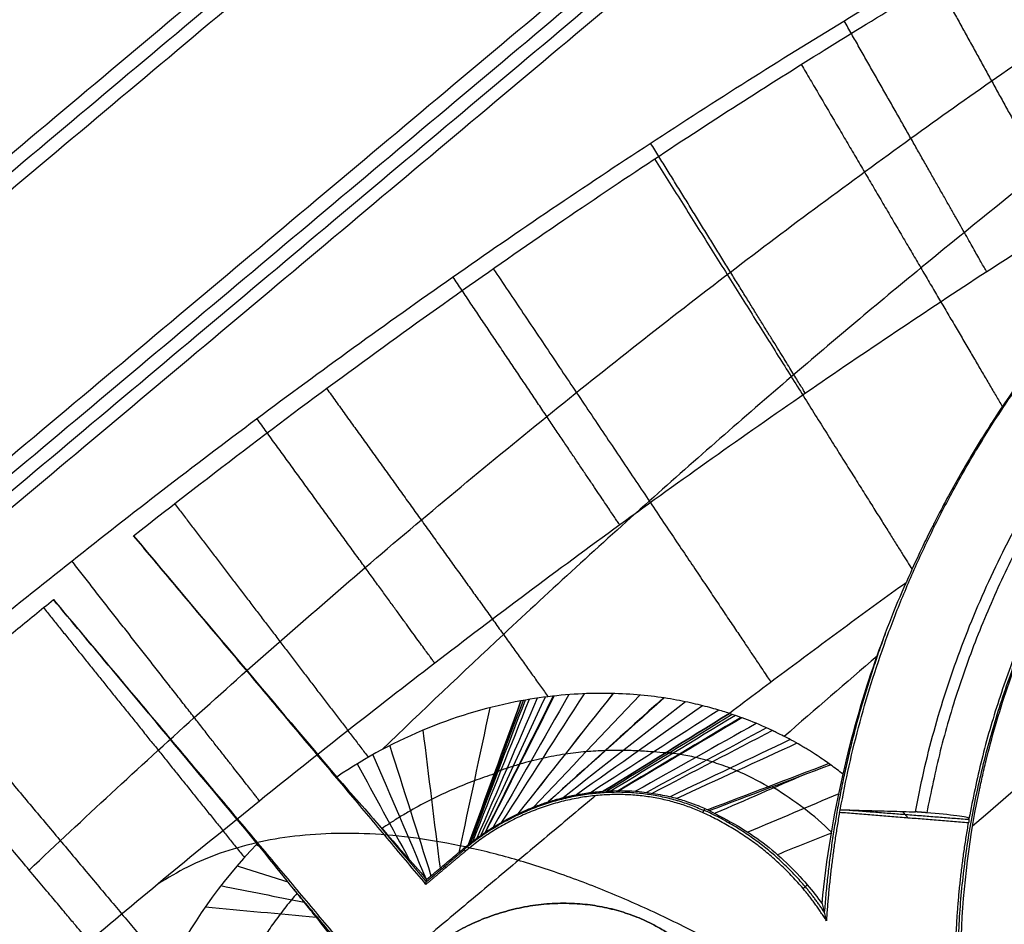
# Model space of a CAD drawing. Header units: millimetres. Extents: x -657 to 864, y -831 to 851.
# Tile 450 of 656: x 726.98 to 730.26, y -466.95 to -463.94. Entities that reach past the tile are written whole.
import ezdxf

# ---------------------------------------------------------------- set-up
doc = ezdxf.new("R2010")
doc.units = ezdxf.units.MM
doc.layers.add('Default', color=7, linetype='Continuous', true_color=0x000000)

msp = doc.modelspace()

# ---------------------------------------------------------------- linework, layer by layer
at = {"layer": 'Default'}
for points in [[(863.462, -524.3574, 60.1215), (781.241, -426.3702, 60.1215), (699.02, -328.383, 60.1215)], [(862.6916, -523.6536, 60.3347), (781.1353, -426.4587, 60.3347), (699.5791, -329.2638, 60.3347)], [(842.781, -633.2885, 16.0739), (715.467, -481.5616, 16.0739), (588.153, -329.8347, 16.0739)], [(842.2602, -632.8103, 16.3106), (715.3969, -481.6205, 16.3106), (588.5336, -330.4307, 16.3106)], [(734.0612, -340.3042, 73.1638), (540.134, -503.0285, 73.1638), (346.2067, -665.7528, 73.1638)], [(733.5114, -340.8567, 72.9219), (540.1791, -503.0817, 72.9219), (346.8468, -665.3068, 72.9219)], [(749.7126, -752.7944, -11.8414), (602.0068, -576.7654, -11.8414), (454.301, -400.7365, -11.8414)], [(749.3201, -752.3266, -11.5875), (602.0068, -576.7654, -11.5875), (454.6934, -401.2042, -11.5875)], [(714.2702, -472.8101, 89.5973), (721.4259, -466.8058, 89.5973), (728.5815, -460.8015, 89.5973)], [(728.5815, -460.8015, 89.3434), (721.4259, -466.8058, 89.3434), (714.2702, -472.8101, 89.3434)], [(714.2702, -472.8101, 89.4703), (721.4259, -466.8058, 89.4703), (728.5815, -460.8015, 89.4703)]]:
    msp.add_open_spline(points, degree=2, dxfattribs=at)
for points, knots in [([(812.669, -399.9988, 89.6975), (802.7277, -408.3406, 79.2965), (772.356, -433.8255, 50.6557), (702.4844, -492.4547, 3.3508), (640.4896, -544.4745, -11.8414), (602.0068, -576.7654, -11.8414)], [2.41548, 2.41548, 2.41548, 2.41548, 70.396144, 198.636056, 404.995527, 404.995527, 404.995527, 404.995527]), ([(812.1148, -400.4639, 89.4437), (802.3062, -408.6943, 79.2125), (772.0838, -434.0539, 50.7577), (702.42, -492.5087, 3.594), (640.4654, -544.4948, -11.5875), (602.0068, -576.7654, -11.5875)], [2.408267, 2.408267, 2.408267, 2.408267, 69.367076, 197.537893, 403.786179, 403.786179, 403.786179, 403.786179])]:
    msp.add_open_spline(points, degree=3, knots=knots, dxfattribs=at)
msp.add_rational_spline([(738.1885, -472.2506, 89.5204), (744.4855, -466.9668, 89.5204), (739.682, -461.2422, 89.5204), (734.8785, -455.5177, 89.5204), (728.5815, -460.8015, 89.5204)], [1, 0.707106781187, 1, 0.707106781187, 1], degree=2, knots=[1.570796, 1.570796, 1.570796, 3.141593, 3.141593, 4.712389, 4.712389, 4.712389], dxfattribs=at)
at = {"layer": 'Default', "color": 18, "true_color": 0x000000}
for points, degree in [([(726.5607, -466.2231, 94.1516), (726.7564, -466.0589, 94.1516), (727.1556, -465.7335, 94.1516), (727.7639, -465.2651, 94.1516), (728.4258, -464.7862, 94.1516), (729.085, -464.3405, 94.1516), (729.7329, -463.9318, 94.1516), (730.3479, -463.5707, 94.1516), (730.9205, -463.2584, 94.1516), (731.4463, -462.9921, 94.1516), (731.9263, -462.7668, 94.1516), (732.3631, -462.5771, 94.1516), (732.7625, -462.4169, 94.1516), (733.1339, -462.2799, 94.1516), (733.4891, -462.1601, 94.1516), (733.8401, -462.0534, 94.1516), (734.1932, -461.9585, 94.1516), (734.5482, -461.8767, 94.1516), (734.788, -461.8316, 94.1516), (734.9085, -461.8118, 94.1516)], 3), ([(727.3631, -465.6527, 93.3296), (727.6287, -465.4436, 93.3296), (728.1379, -465.0591, 93.3296), (728.829, -464.5738, 93.3296), (729.4402, -464.1723, 93.3296), (729.9934, -463.8311, 93.3296), (730.5339, -463.5178, 93.3296), (731.0872, -463.2186, 93.3296), (731.6499, -462.9371, 93.3296), (732.2208, -462.6758, 93.3296), (732.8018, -462.4362, 93.3296), (733.3919, -462.2222, 93.3296), (733.9957, -462.0366, 93.3296), (734.4222, -461.933, 93.3296), (734.6405, -461.8888, 93.3296)], 3), ([(729.3011, -462.4147, 91.5361), (722.4317, -468.1789, 91.5361), (715.5622, -473.943, 91.5361)], 2), ([(715.5914, -473.9778, 92.4897), (722.4609, -468.2137, 92.4897), (729.3303, -462.4495, 92.4897)], 2), ([(729.3595, -462.4843, 93.4434), (722.4901, -468.2485, 93.4434), (715.6206, -474.0127, 93.4434)], 2), ([(716.0567, -474.5324, 94.1516), (722.9262, -468.7682, 94.1516), (729.7956, -463.004, 94.1516)], 2), ([(729.8259, -463.0401, 91.5361), (722.9564, -468.8042, 91.5361), (716.087, -474.5684, 91.5361)], 2), ([(716.1144, -474.6011, 92.4328), (722.9839, -468.837, 92.4328), (729.8533, -463.0728, 92.4328)], 2), ([(716.1419, -474.6338, 93.3296), (723.0113, -468.8697, 93.3296), (729.8808, -463.1055, 93.3296)], 2), ([(737.2777, -463.2597, 94.5707), (733.6667, -466.2897, 96.8698), (730.0556, -469.3197, 99.1689), (726.4446, -472.3497, 101.468)], 3), ([(731.518, -465.4506, 95.4917), (731.0642, -465.8401, 95.7866), (730.6104, -466.2295, 96.0815), (730.1567, -466.6189, 96.3764)], 3), ([(728.3366, -466.8129, 93.3296), (727.8499, -466.2328, 93.3296), (727.3631, -465.6527, 93.3296)], 2), ([(729.935, -465.8089, 94.6962), (729.8703, -465.8557, 94.7089), (729.7405, -465.9503, 94.7344), (729.5445, -466.0954, 94.7733), (729.4129, -466.1942, 94.7995), (729.347, -466.2441, 94.8128)], 3), ([(726.7119, -466.1819, 93.3296), (726.7554, -466.1454, 93.3296), (726.8418, -466.0734, 93.3296), (726.97, -465.9679, 93.3296), (727.0544, -465.8992, 93.3296), (727.0964, -465.8653, 93.3296)], 3), ([(727.0964, -465.8653, 93.3296), (727.5859, -466.4487, 93.3296), (728.0754, -467.0321, 93.3296)], 2), ([(729.8384, -466.0533, 95.2055), (729.7354, -466.1423, 95.2735), (729.6324, -466.2313, 95.3415), (729.5294, -466.3203, 95.4094)], 3), ([(728.4785, -466.6801, 95.609), (728.5366, -466.5208, 95.0387), (728.5948, -466.3615, 94.4685), (728.6529, -466.2021, 93.8982)], 3), ([(728.6529, -466.2021, 93.8982), (728.5948, -466.3613, 94.4679), (728.5367, -466.5205, 95.0377), (728.4786, -466.6797, 95.6075)], 3), ([(728.6597, -466.2009, 93.9017), (728.6005, -466.3597, 94.4701), (728.5412, -466.5186, 95.0386), (728.4819, -466.6774, 95.6071)], 3), ([(728.6666, -466.1997, 93.9052), (728.6061, -466.358, 94.472), (728.5457, -466.5164, 95.0387), (728.4853, -466.6748, 95.6054)], 3), ([(728.6802, -466.1973, 93.9124), (728.6175, -466.3547, 94.4757), (728.5548, -466.5121, 95.0389), (728.4922, -466.6695, 95.6022)], 3), ([(728.7071, -466.1931, 93.9273), (728.64, -466.3485, 94.4837), (728.573, -466.5039, 95.0402), (728.5059, -466.6593, 95.5966)], 3), ([(728.7339, -466.1894, 93.9428), (728.6624, -466.3428, 94.4927), (728.591, -466.4962, 95.0425), (728.5195, -466.6496, 95.5924)], 3), ([(728.7603, -466.1862, 93.959), (728.6846, -466.3376, 94.5024), (728.6089, -466.4889, 95.0458), (728.5332, -466.6402, 95.5893)], 3), ([(728.7637, -466.1859, 93.9611), (728.6875, -466.3369, 94.5037), (728.6112, -466.488, 95.0464), (728.535, -466.639, 95.589)], 3), ([(728.8122, -466.1814, 93.9932), (728.7284, -466.3285, 94.5243), (728.6445, -466.4755, 95.0553), (728.5607, -466.6226, 95.5864)], 3), ([(728.8628, -466.1785, 94.0301), (728.7713, -466.3211, 94.5493), (728.6798, -466.4637, 95.0684), (728.5883, -466.6063, 95.5876)], 3), ([(728.9592, -466.1778, 94.1119), (728.8537, -466.3112, 94.6082), (728.7482, -466.4447, 95.1044), (728.6427, -466.5782, 95.6007)], 3), ([(728.9594, -466.1778, 94.112), (728.8539, -466.3112, 94.6083), (728.7484, -466.4447, 95.1045), (728.6428, -466.5781, 95.6008)], 3), ([(729.0485, -466.1829, 94.2046), (728.9305, -466.3072, 94.6779), (728.8126, -466.4316, 95.1512), (728.6946, -466.5559, 95.6245)], 3), ([(729.127, -466.1922, 94.305), (728.9991, -466.3077, 94.7552), (728.8712, -466.4231, 95.2054), (728.7434, -466.5386, 95.6556)], 3), ([(729.1292, -466.1925, 94.3081), (729.0011, -466.3077, 94.7576), (728.8729, -466.4229, 95.2071), (728.7448, -466.5381, 95.6567)], 3), ([(729.2002, -466.2051, 94.4221), (729.0645, -466.3116, 94.8468), (728.9288, -466.418, 95.2716), (728.7931, -466.5245, 95.6963)], 3), ([(727.8499, -466.2328, 93.3296), (727.8503, -466.2325, 93.4274), (727.8506, -466.2321, 93.5252)], 2), ([(728.5491, -466.225, 93.8502), (728.5149, -466.3855, 94.4446), (728.4806, -466.546, 95.039), (728.4464, -466.7065, 95.6334)], 3), ([(729.2577, -466.2183, 94.5387), (729.1176, -466.3171, 94.939), (728.9775, -466.4159, 95.3394), (728.8374, -466.5148, 95.7397)], 3), ([(729.3113, -466.2329, 94.6813), (729.1695, -466.3243, 95.0525), (729.0278, -466.4157, 95.4236), (728.8861, -466.5071, 95.7948)], 3), ([(728.927, -466.5031, 95.8469), (729.067, -466.4167, 95.5022), (729.207, -466.3304, 95.1575), (729.347, -466.2441, 94.8128)], 3), ([(729.347, -466.2441, 94.8128), (729.207, -466.3304, 95.1575), (729.067, -466.4167, 95.5022), (728.927, -466.5031, 95.8469)], 3), ([(729.3566, -466.2473, 94.8544), (729.2178, -466.3323, 95.191), (729.0789, -466.4173, 95.5276), (728.94, -466.5022, 95.8642)], 3), ([(729.3668, -466.2508, 94.8959), (729.2289, -466.3344, 95.2245), (729.091, -466.418, 95.5531), (728.9532, -466.5016, 95.8817)], 3), ([(729.3855, -466.2574, 94.968), (729.2491, -466.3387, 95.2829), (729.1127, -466.4199, 95.5978), (728.9763, -466.5011, 95.9127)], 3), ([(729.3884, -466.2585, 94.9787), (729.2522, -466.3394, 95.2916), (729.116, -466.4203, 95.6045), (728.9798, -466.5011, 95.9174)], 3), ([(728.3263, -466.3001, 93.7759), (728.3453, -466.4531, 94.41), (728.3644, -466.6061, 95.044), (728.3834, -466.7591, 95.6781)], 3), ([(729.4365, -466.2773, 95.1423), (729.3024, -466.3526, 95.4255), (729.1684, -466.4278, 95.7086), (729.0344, -466.5031, 95.9917)], 3), ([(729.4707, -466.2921, 95.2468), (729.3374, -466.3637, 95.512), (729.2041, -466.4352, 95.7772), (729.0708, -466.5068, 96.0424)], 3), ([(729.4902, -466.3011, 95.3028), (729.3571, -466.3706, 95.5587), (729.224, -466.4401, 95.8147), (729.0909, -466.5096, 96.0706)], 3), ([(729.5493, -466.3309, 95.4612), (729.4161, -466.3943, 95.6924), (729.2829, -466.4578, 95.9237), (729.1496, -466.5212, 96.1549)], 3), ([(728.216, -466.3514, 93.7516), (728.2618, -466.4956, 94.4001), (728.3076, -466.6399, 95.0487), (728.3533, -466.7842, 95.6972)], 3), ([(729.5719, -466.3434, 95.5185), (729.4385, -466.4046, 95.7413), (729.3051, -466.4658, 95.9642), (729.1716, -466.527, 96.1871)], 3), ([(728.1601, -466.3813, 93.7422), (728.2189, -466.5188, 94.3917), (728.2778, -466.6562, 95.0413), (728.3366, -466.7937, 95.6908)], 3), ([(728.1081, -466.4117, 93.7353), (728.1658, -466.518, 94.2651), (728.2235, -466.6243, 94.795), (728.2812, -466.7307, 95.3249)], 3), ([(729.6784, -466.4111, 95.7701), (729.5438, -466.4623, 95.9614), (729.4093, -466.5136, 96.1527), (729.2748, -466.5648, 96.344)], 3), ([(729.2799, -466.5672, 96.3519), (729.4144, -466.5164, 96.1618), (729.549, -466.4656, 95.9718), (729.6835, -466.4148, 95.7817)], 3), ([(729.7254, -466.4464, 95.8751), (729.7113, -466.4354, 95.8443), (729.6973, -466.4249, 95.8131), (729.6835, -466.4148, 95.7817)], 3), ([(727.5851, -466.4494, 93.5278), (727.5855, -466.449, 93.4287), (727.5859, -466.4487, 93.3296)], 2), ([(728.0396, -466.4557, 93.7288), (728.1394, -466.5692, 94.3878), (728.2391, -466.6827, 95.0469), (728.3389, -466.7963, 95.706)], 3), ([(729.6005, -466.446, 95.8991), (729.5, -466.4894, 96.0601), (729.3996, -466.5328, 96.2212), (729.2992, -466.5762, 96.3822)], 3), ([(729.6555, -466.8779, 96.9812), (729.6697, -466.7255, 96.6729), (729.6942, -466.5812, 96.3042), (729.7254, -466.4464, 95.8751)], 3), ([(728.9014, -466.5176, 93.3296), (728.294, -467.0273, 93.3296), (727.6865, -467.5369, 93.3296)], 2), ([(729.711, -466.5115, 96.0753), (729.6103, -466.5541, 96.235), (729.5095, -466.5967, 96.3946), (729.4087, -466.6393, 96.5542)], 3), ([(729.2649, -466.5604, 96.3285), (729.2612, -466.5672, 94.8291), (729.2575, -466.574, 93.3296)], 2), ([(729.2649, -466.5604, 96.3285), (729.2665, -466.5611, 96.3312), (729.2699, -466.5626, 96.3364), (729.2749, -466.5649, 96.3442), (729.2782, -466.5664, 96.3493), (729.2799, -466.5672, 96.3519)], 3), ([(729.7133, -466.5738, 93.3296), (729.7142, -466.5707, 93.2668), (729.715, -466.5676, 93.2041), (729.7159, -466.5646, 93.1414)], 3), ([(729.7159, -466.5646, 93.1414), (729.7439, -466.5653, 93.1123), (729.7998, -466.5669, 93.0542), (729.8833, -466.5692, 92.9675), (729.9388, -466.5708, 92.9099), (729.9664, -466.5716, 92.8812)], 3), ([(729.7392, -466.5652, 93.1172), (729.9417, -466.5808, 93.1051), (730.1441, -466.5965, 93.093)], 2), ([(728.1591, -466.5916, 94.5178), (728.2484, -466.6981, 94.5178), (728.3378, -466.8046, 94.5178)], 2), ([(730.1432, -466.6083, 93.3296), (729.9283, -466.591, 93.3296), (729.7133, -466.5738, 93.3296)], 2), ([(729.9419, -466.5921, 93.3296), (729.9327, -466.5812, 93.1276), (729.9236, -466.5704, 92.9256)], 2), ([(730.0039, -466.5746, 92.8812), (729.9852, -466.5731, 92.8812), (729.9664, -466.5716, 92.8812)], 2), ([(730.1444, -466.5933, 93.0299), (730.144, -466.5983, 93.1298), (730.1436, -466.6033, 93.2297), (730.1432, -466.6083, 93.3296)], 3), ([(729.6863, -466.6421, 96.4388), (729.6265, -466.6661, 96.5307), (729.5668, -466.6901, 96.6226), (729.507, -466.7142, 96.7145)], 3), ([(727.7752, -466.6776, 93.7367), (727.6483, -466.8086, 93.7562), (727.5511, -466.9506, 93.7977), (727.4796, -467.0967, 93.8694)], 3), ([(727.7716, -466.6814, 93.7372), (727.7751, -466.683, 93.7529), (727.7786, -466.6846, 93.7686), (727.7821, -466.6862, 93.7843)], 3), ([(728.4647, -466.698, 94.5178), (728.4013, -466.7513, 94.5178), (728.3378, -466.8046, 94.5178)], 2), ([(728.3389, -466.7963, 95.706), (728.354, -466.7837, 95.6969), (728.3832, -466.7593, 95.6787), (728.4241, -466.7251, 95.6506), (728.4493, -466.7041, 95.6314), (728.4614, -466.694, 95.6216)], 3), ([(728.4614, -466.694, 95.6216), (728.4632, -466.6925, 95.6201), (728.467, -466.6893, 95.6171), (728.4727, -466.6847, 95.6129), (728.4765, -466.6817, 95.6103), (728.4785, -466.6801, 95.609)], 3), ([(728.4684, -466.7024, 93.3296), (728.4649, -466.6982, 94.4756), (728.4614, -466.694, 95.6216)], 2), ([(728.4684, -466.7024, 93.3296), (728.4025, -466.7576, 93.3296), (728.3366, -466.8129, 93.3296)], 2), ([(727.708, -466.7512, 93.7498), (727.7642, -466.7688, 93.9783), (727.8204, -466.7865, 94.2068), (727.8766, -466.8041, 94.4354)], 3), ([(728.3953, -466.7491, 95.6702), (728.3989, -466.7534, 94.4999), (728.4025, -466.7576, 93.3296)], 2), ([(728.3366, -466.8129, 93.3296), (728.3378, -466.8046, 94.5178), (728.3389, -466.7963, 95.706)], 2), ([(727.654, -466.8172, 93.7652), (727.7464, -466.8356, 94.115), (727.8388, -466.854, 94.4648), (727.9313, -466.8724, 94.8146)], 3), ([(728.0667, -467.0317, 94.5701), (727.9814, -466.9301, 94.5701), (727.896, -466.8284, 94.5701)], 2), ([(729.5919, -466.8266, 93.3296), (729.599, -466.8206, 95.1086), (729.6062, -466.8146, 96.8877)], 2), ([(729.5919, -466.8266, 93.3296), (729.599, -466.8206, 95.1086), (729.6062, -466.8146, 96.8877)], 2), ([(729.6062, -466.8146, 96.8877), (729.6235, -466.835, 96.9195), (729.64, -466.8561, 96.9507), (729.6555, -466.8779, 96.9812)], 3), ([(727.6021, -466.888, 93.7855), (727.7251, -466.8993, 94.2219), (727.848, -466.9107, 94.6583), (727.971, -466.922, 95.0946)], 3), ([(729.6555, -466.8779, 96.9812), (729.6571, -466.8839, 96.5704), (729.6602, -466.896, 95.752), (729.6649, -466.9146, 94.5347), (729.6681, -466.9275, 93.7301), (729.6697, -466.934, 93.3296)], 3)]:
    msp.add_open_spline(points, degree=degree, dxfattribs=at)
for points, knots in [([(727.0158, -466.7654, 94.4662), (727.1966, -466.5941, 94.4503), (727.5648, -466.2541, 94.4195), (728.1389, -465.7501, 94.3758), (728.7337, -465.2551, 94.3351), (729.3396, -464.7786, 94.2981), (729.9355, -464.3365, 94.2659), (730.5068, -463.9373, 94.2389), (731.0432, -463.5847, 94.2169), (731.5398, -463.2776, 94.1994), (731.996, -463.0125, 94.1856), (732.4144, -462.7841, 94.1751), (732.8006, -462.5864, 94.167), (733.1627, -462.413, 94.161), (733.511, -462.2576, 94.1566), (733.8547, -462.1159, 94.1535), (734.1743, -461.9957, 94.1519), (734.3812, -461.925, 94.1516), (734.4721, -461.8955, 94.1516)], [0.130697, 0.130697, 0.130697, 0.130697, 1.20398, 2.287327, 3.410457, 4.518642, 5.582165, 6.5758, 7.486095, 8.310358, 9.052769, 9.720728, 10.325718, 10.883385, 11.411998, 11.928452, 12.442144, 12.840232, 12.840232, 12.840232, 12.840232]), ([(734.5089, -461.9164, 93.3296), (734.3745, -461.9701, 93.3296), (734.0857, -462.0932, 93.3307), (733.6542, -462.2991, 93.3362), (733.2133, -462.5312, 93.3459), (732.7845, -462.7749, 93.3591), (732.3654, -463.0295, 93.3756), (731.9549, -463.2939, 93.3953), (731.5524, -463.5671, 93.418), (731.1575, -463.8484, 93.4436), (730.7679, -464.1385, 93.4722), (730.3765, -464.4427, 93.5044), (729.9701, -464.771, 93.5413), (729.5345, -465.1368, 93.5846), (729.0704, -465.5429, 93.6355), (728.617, -465.9571, 93.6902), (728.3242, -466.2355, 93.7289), (728.1912, -466.3643, 93.7472)], [3.329329, 3.329329, 3.329329, 3.329329, 3.960576, 4.704382, 5.441563, 6.177771, 6.913975, 7.65011, 8.386977, 9.123641, 9.860148, 10.60827, 11.397457, 12.264098, 13.23376, 14.253221, 15.118064, 15.118064, 15.118064, 15.118064]), ([(734.7148, -462.5724, 94.4538), (734.6899, -462.5794, 94.4559), (734.5576, -462.6176, 94.467), (734.3182, -462.6925, 94.4875), (733.9972, -462.8043, 94.5157), (733.6746, -462.927, 94.5447), (733.3449, -463.0625, 94.5749), (732.9993, -463.2146, 94.6072), (732.628, -463.3889, 94.6427), (732.2227, -463.5913, 94.6822), (731.7775, -463.8275, 94.7265), (731.2894, -464.1024, 94.7762), (730.7583, -464.4196, 94.8314), (730.1886, -464.7803, 94.8921), (729.59, -465.1816, 94.9575), (728.9772, -465.616, 95.0261), (728.3714, -466.0689, 95.0956), (727.7827, -466.5318, 95.1648), (727.4026, -466.8452, 95.2106), (727.2154, -467.0033, 95.2334)], [0, 0, 0, 0, 0.108432, 0.577428, 1.046855, 1.518807, 2.001869, 2.511483, 3.064341, 3.674743, 4.35318, 5.106417, 5.938272, 6.846286, 7.818166, 8.83086, 9.85721, 10.847205, 11.828004, 11.828004, 11.828004, 11.828004]), ([(733.6415, -463.5542, 94.02), (733.477, -463.5391, 93.9293), (733.2878, -463.5339, 93.8539), (732.8633, -463.5658, 93.7338), (732.6305, -463.6029, 93.6893), (732.3529, -463.6806, 93.6569), (732.3241, -463.689, 93.6538), (732.2645, -463.7074, 93.6478), (732.2346, -463.717, 93.645), (732.1449, -463.7471, 93.6374), (732.085, -463.7689, 93.6333), (731.9056, -463.8397, 93.6237), (731.7861, -463.894, 93.6211), (731.4311, -464.079, 93.6245), (731.2194, -464.221, 93.6417), (730.9844, -464.411, 93.682), (730.9381, -464.4504, 93.6912), (730.8506, -464.5282, 93.7112), (730.8088, -464.5672, 93.7221), (730.6888, -464.6838, 93.7576), (730.6163, -464.7611, 93.785), (730.4188, -464.988, 93.8781), (730.3138, -465.1323, 93.9549), (730.2185, -465.279, 94.0578), (730.2092, -465.2936, 94.0685), (730.1901, -465.324, 94.0911), (730.1808, -465.3389, 94.1027), (730.1539, -465.3831, 94.1379), (730.137, -465.4117, 94.1623), (730.0894, -465.4947, 94.2377), (730.0617, -465.5462, 94.2912), (730.0313, -465.6054, 94.3622), (730.0261, -465.6156, 94.3749), (730.0154, -465.6369, 94.4022), (730, -465.6679, 94.4436), (729.9863, -465.6966, 94.4863), (729.961, -465.7505, 94.5733), (729.9468, -465.782, 94.6336), (729.935, -465.8089, 94.6962)], [-6.843962, -6.843962, -6.843962, -6.843962, -5.988467, -5.988467, -5.132971, -5.132971, -5.026034, -5.026034, -4.919098, -4.919098, -4.705224, -4.705224, -4.277476, -4.277476, -3.421981, -3.421981, -3.208107, -3.208107, -2.994233, -2.994233, -2.566486, -2.566486, -1.71099, -1.71099, -1.604054, -1.604054, -1.497117, -1.497117, -1.283243, -1.283243, -0.855495, -0.855495, -0.748558, -0.748558, -0.641621, -0.427748, -0.427748, 0, 0, 0, 0]), ([(730.1182, -467.012, 96.8007), (730.1227, -466.8527, 96.6401), (730.1411, -466.6841, 96.4558), (730.1778, -466.5062, 96.2447), (730.1782, -466.5046, 96.2429), (730.1791, -466.5003, 96.2377), (730.1804, -466.4938, 96.23), (730.1837, -466.4785, 96.2117), (730.1906, -466.4473, 96.1743), (730.1971, -466.4198, 96.1409), (730.2109, -466.3635, 96.0721), (730.2213, -466.3245, 96.0237), (730.2564, -466.2029, 95.871), (730.2852, -466.116, 95.7591), (730.3213, -466.0234, 95.6362), (730.3212, -466.0237, 95.6366), (730.3214, -466.0232, 95.636), (730.3216, -466.0226, 95.6352), (730.3222, -466.021, 95.6331), (730.3236, -466.0176, 95.6285), (730.3267, -466.0098, 95.6181), (730.33, -466.0013, 95.6068), (730.3377, -465.982, 95.5811), (730.3442, -465.9661, 95.5598), (730.3681, -465.9092, 95.4833), (730.39, -465.8592, 95.4157), (730.4207, -465.7958, 95.3287), (730.4211, -465.7949, 95.3276), (730.4224, -465.7922, 95.3238), (730.4244, -465.7881, 95.3182), (730.429, -465.7786, 95.3052), (730.4382, -465.7601, 95.2797), (730.4562, -465.7245, 95.2306), (730.4708, -465.6966, 95.1919), (730.499, -465.644, 95.1191), (730.5163, -465.6135, 95.0765), (730.5325, -465.5856, 95.0377), (730.5343, -465.5825, 95.0334), (730.537, -465.5778, 95.0268), (730.5411, -465.5708, 95.017), (730.5507, -465.5545, 94.9944), (730.5699, -465.5225, 94.9499), (730.5863, -465.4961, 94.9133), (730.619, -465.4447, 94.842), (730.6405, -465.4121, 94.797), (730.7041, -465.3196, 94.67), (730.745, -465.2646, 94.5956), (730.7832, -465.2159, 94.5317)], [-4.052523, -4.052523, -4.052523, -4.052523, -3.039392, -3.039392, -3.023562, -3.023562, -3.007732, -2.976072, -2.912751, -2.78611, -2.78611, -2.532827, -2.532827, -2.026261, -2.026261, -2.022304, -2.022304, -2.018346, -2.010431, -1.994601, -1.962941, -1.89962, -1.89962, -1.772979, -1.772979, -1.519696, -1.519696, -1.511781, -1.511781, -1.503866, -1.488036, -1.456375, -1.393055, -1.266413, -1.266413, -1.013131, -1.013131, -0.997301, -0.997301, -0.98147, -0.94981, -0.886489, -0.759848, -0.759848, -0.506565, -0.506565, 0, 0, 0, 0]), ([(727.3631, -465.6527, 93.3296), (727.4852, -465.7982, 93.3296), (727.6045, -465.94, 93.3639), (727.8366, -466.2156, 93.5008), (727.943, -466.3416, 93.5996), (728.0396, -466.4557, 93.7288)], [0, 0, 0, 0, 0.836814, 0.836814, 1.673628, 1.673628, 1.673628, 1.673628]), ([(729.7254, -466.4464, 95.8751), (729.754, -466.3186, 95.6777), (729.7883, -466.2002, 95.4781), (729.8618, -465.9834, 95.0772), (729.8996, -465.8894, 94.8833), (729.935, -465.8089, 94.6962)], [0, 0, 0, 0, 0.91573, 0.91573, 1.831459, 1.831459, 1.831459, 1.831459]), ([(727.7752, -466.6776, 93.7367), (727.6793, -466.5623, 93.6052), (727.5729, -466.4346, 93.5044), (727.3399, -466.1557, 93.3645), (727.2199, -466.0124, 93.3296), (727.0964, -465.8653, 93.3296)], [0, 0, 0, 0, 0.8451, 0.8451, 1.690199, 1.690199, 1.690199, 1.690199]), ([(728.6529, -466.2021, 93.8982), (728.5523, -466.2207, 93.8469), (728.447, -466.2508, 93.8081), (728.2391, -466.3354, 93.7526), (728.1376, -466.3893, 93.7359), (728.0396, -466.4557, 93.7288)], [0, 0, 0, 0, 0.4706451, 0.4706451, 0.9412902, 0.9412902, 0.9412902, 0.9412902]), ([(729.347, -466.2441, 94.8128), (729.3345, -466.24, 94.7574), (729.3193, -466.2352, 94.7041), (729.2845, -466.2252, 94.6017), (729.2647, -466.2199, 94.5526), (729.2209, -466.2094, 94.4589), (729.1969, -466.2042, 94.4142), (729.1447, -466.1947, 94.3291), (729.1165, -466.1903, 94.2886), (729.0562, -466.1833, 94.2121), (729.0242, -466.1806, 94.1761), (728.9569, -466.1773, 94.1085), (728.9218, -466.1768, 94.077), (728.8488, -466.1787, 94.0185), (728.811, -466.181, 93.9914), (728.7334, -466.189, 93.9416), (728.6935, -466.1946, 93.9189), (728.6529, -466.2021, 93.8982)], [-1.632822, -1.632822, -1.632822, -1.632822, -1.428719, -1.428719, -1.224616, -1.224616, -1.020514, -1.020514, -0.816417, -0.816417, -0.612308, -0.612308, -0.408205, -0.408205, -0.204103, -0.204103, 0, 0, 0, 0]), ([(729.6835, -466.4148, 95.7817), (729.6708, -466.4056, 95.7531), (729.6561, -466.3954, 95.7195), (729.6311, -466.3791, 95.6615), (729.6224, -466.3735, 95.6408), (729.6085, -466.3649, 95.6079), (729.6015, -466.3606, 95.5909), (729.5942, -466.3562, 95.5732), (729.5893, -466.3533, 95.5612), (729.5872, -466.3521, 95.5561), (729.5611, -466.337, 95.4921), (729.5422, -466.3269, 95.4433), (729.5194, -466.3153, 95.3831), (729.5128, -466.312, 95.3652), (729.5042, -466.3078, 95.3416), (729.5002, -466.3058, 95.3307), (729.4961, -466.3039, 95.3194), (729.4945, -466.3031, 95.3148), (729.4934, -466.3026, 95.3119), (729.4934, -466.3026, 95.3119), (729.4264, -466.2709, 95.1238), (729.3795, -466.2548, 94.9567), (729.347, -466.2441, 94.8128)], [0, 0, 0, 0, 0.176786, 0.176786, 0.265179, 0.265179, 0.309375, 0.331474, 0.331474, 0.353572, 0.353572, 0.530358, 0.530358, 0.618751, 0.618751, 0.662947, 0.685046, 0.696095, 0.696095, 0.707144, 0.707144, 1.414288, 1.414288, 1.414288, 1.414288]), ([(729.1339, -466.3755, 95.3374), (729.1339, -466.3755, 95.3374), (729.1219, -466.3744, 95.3063), (729.0939, -466.372, 95.2411), (729.047, -466.3688, 95.1513), (728.9932, -466.367, 95.0665), (728.9543, -466.3671, 95.0157), (728.913, -466.3685, 94.9669), (728.8697, -466.3709, 94.9207), (728.8238, -466.3761, 94.8811), (728.7755, -466.3833, 94.8444), (728.7379, -466.3902, 94.8194), (728.6869, -466.4024, 94.7929), (728.6606, -466.4097, 94.7816), (728.6407, -466.4155, 94.774), (728.6265, -466.4199, 94.769), (728.6064, -466.4264, 94.7629), (728.5896, -466.4323, 94.7585), (728.5776, -466.4367, 94.7559), (728.5709, -466.4391, 94.7545), (728.5672, -466.4406, 94.754), (728.5657, -466.4411, 94.7536)], [0, 0, 0, 0, 0, 0.102088, 0.221021, 0.326566, 0.438805, 0.442043, 0.551044, 0.663064, 0.663283, 0.775522, 0.831642, 0.884086, 0.887761, 0.915821, 0.943881, 0.97194, 0.98597, 0.992985, 1, 1, 1, 1]), ([(729.4817, -466.491, 96.0668), (729.48, -466.4899, 96.0635), (729.4424, -466.4678, 95.9917), (729.3976, -466.4458, 95.9052), (729.336, -466.4208, 95.7825), (729.3022, -466.4091, 95.7135), (729.2645, -466.398, 95.6338), (729.2281, -466.3886, 95.5546), (729.1985, -466.3829, 95.487), (729.1738, -466.3789, 95.4282), (729.1617, -466.3772, 95.3989), (729.147, -466.3755, 95.3623), (729.1394, -466.3748, 95.3433), (729.1355, -466.3745, 95.3333)], [0.0000003, 0.0000003, 0.0000003, 0.0000003, 0.0128421, 0.28207, 0.3418948, 0.5064211, 0.5641399, 0.6709474, 0.8354737, 0.8462099, 0.9177368, 0.9588684, 1, 1, 1, 1]), ([(728.5641, -466.4455, 94.7692), (728.542, -466.4526, 94.7629), (728.4726, -466.4764, 94.7455), (728.3782, -466.5169, 94.7308), (728.2959, -466.5611, 94.7253), (728.2497, -466.5885, 94.7242), (728.2183, -466.6084, 94.7243), (728.1988, -466.6214, 94.7248), (728.1904, -466.6272, 94.7252)], [0, 0, 0, 0, 0.1368281, 0.424552, 0.568414, 0.642554, 0.712276, 0.7662834, 0.7662834, 0.7662834, 0.7662834]), ([(728.4785, -466.6801, 95.609), (728.4786, -466.68, 95.6089), (728.4788, -466.6799, 95.6088), (728.479, -466.6797, 95.6086), (728.4791, -466.6797, 95.6086), (728.4791, -466.6796, 95.6086), (728.4791, -466.6796, 95.6086), (728.4792, -466.6795, 95.6085), (728.4792, -466.6796, 95.6085), (728.4791, -466.6796, 95.6086), (728.4791, -466.6796, 95.6086), (728.4789, -466.6797, 95.6087), (728.4788, -466.6798, 95.6087), (728.4786, -466.68, 95.6089), (728.4784, -466.6801, 95.609), (728.4782, -466.6803, 95.6091), (728.4781, -466.6804, 95.6091), (728.478, -466.6804, 95.6092), (728.478, -466.6804, 95.6092), (728.478, -466.6804, 95.6092), (728.478, -466.6804, 95.6092), (728.478, -466.6804, 95.6092), (728.4781, -466.6804, 95.6092), (728.4782, -466.6803, 95.6092), (728.4783, -466.6802, 95.6091), (728.4786, -466.6799, 95.6089), (728.4788, -466.6797, 95.6087), (728.4791, -466.6794, 95.6085), (728.4792, -466.6794, 95.6085), (728.4792, -466.6793, 95.6084), (728.4792, -466.6793, 95.6084), (728.4792, -466.6793, 95.6084), (728.4792, -466.6793, 95.6084), (728.479, -466.6795, 95.6085), (728.4789, -466.6796, 95.6086), (728.4786, -466.6799, 95.6087), (728.4784, -466.68, 95.6088), (728.4782, -466.6802, 95.6089), (728.4781, -466.6803, 95.609), (728.4781, -466.6803, 95.609), (728.478, -466.6804, 95.609), (728.4781, -466.6804, 95.609), (728.4781, -466.6803, 95.6089), (728.4782, -466.6803, 95.6089), (728.4783, -466.6802, 95.6089), (728.4785, -466.6801, 95.6087), (728.4787, -466.6799, 95.6087), (728.4789, -466.6797, 95.6085), (728.4791, -466.6796, 95.6085), (728.4792, -466.6795, 95.6084), (728.4792, -466.6795, 95.6084), (728.4792, -466.6795, 95.6085), (728.4792, -466.6796, 95.6085), (728.4791, -466.6796, 95.6086), (728.479, -466.6797, 95.6086), (728.4789, -466.6798, 95.6087), (728.4788, -466.6798, 95.6088), (728.4788, -466.6799, 95.6088), (728.4788, -466.6799, 95.6088), (728.4788, -466.6799, 95.6088), (728.4788, -466.6799, 95.6088), (728.4788, -466.6799, 95.6088), (728.4788, -466.6799, 95.6088), (728.4788, -466.6799, 95.6088), (728.4788, -466.6799, 95.6088), (728.4788, -466.6799, 95.6088), (728.4788, -466.6799, 95.6088), (728.4788, -466.6799, 95.6088), (728.4788, -466.6799, 95.6088), (728.4789, -466.6798, 95.6087), (728.4791, -466.6797, 95.6086), (728.4794, -466.6794, 95.6084), (728.4796, -466.6792, 95.6083), (728.4804, -466.6786, 95.6079), (728.4809, -466.6782, 95.6076), (728.4822, -466.6771, 95.6069), (728.4831, -466.6765, 95.6065), (728.4843, -466.6755, 95.6059), (728.4847, -466.6753, 95.6058), (728.4855, -466.6746, 95.6053), (728.4861, -466.6742, 95.6051), (728.4876, -466.673, 95.6043), (728.4886, -466.6722, 95.6038), (728.4915, -466.67, 95.6025), (728.4933, -466.6687, 95.6017), (728.4972, -466.6657, 95.6), (728.4993, -466.6642, 95.5992), (728.5062, -466.6591, 95.5965), (728.5105, -466.6559, 95.595), (728.5178, -466.6508, 95.5928), (728.5202, -466.6491, 95.5922), (728.5254, -466.6455, 95.5909), (728.5283, -466.6435, 95.5902), (728.5364, -466.6381, 95.5886), (728.5416, -466.6347, 95.5879), (728.552, -466.628, 95.5868), (728.5572, -466.6247, 95.5865), (728.5676, -466.6183, 95.5863), (728.5728, -466.6152, 95.5864), (728.5833, -466.6091, 95.5871), (728.5885, -466.6062, 95.5876), (728.5964, -466.6018, 95.5887), (728.5991, -466.6003, 95.5892), (728.6035, -466.5979, 95.5899), (728.6052, -466.597, 95.5903), (728.6085, -466.5953, 95.5909), (728.6101, -466.5944, 95.5913), (728.6147, -466.592, 95.5923), (728.6176, -466.5905, 95.5931), (728.6264, -466.5861, 95.5954), (728.6322, -466.5832, 95.5971), (728.6437, -466.5777, 95.601), (728.6494, -466.575, 95.6032), (728.6617, -466.5695, 95.6081), (728.6681, -466.5667, 95.611), (728.6809, -466.5613, 95.6172), (728.6872, -466.5588, 95.6204), (728.7002, -466.5537, 95.6275), (728.7068, -466.5512, 95.6314), (728.7198, -466.5465, 95.6394), (728.7263, -466.5442, 95.6436), (728.7378, -466.5404, 95.6516), (728.7429, -466.5387, 95.6552), (728.7552, -466.5349, 95.6644), (728.7623, -466.5328, 95.67), (728.7739, -466.5295, 95.6796), (728.7785, -466.5283, 95.6834), (728.7876, -466.5259, 95.6913), (728.7921, -466.5247, 95.6954), (728.8011, -466.5225, 95.7036), (728.8055, -466.5215, 95.7078), (728.8145, -466.5195, 95.7164), (728.8189, -466.5185, 95.7208), (728.8278, -466.5166, 95.7297), (728.8322, -466.5158, 95.7342), (728.841, -466.5141, 95.7435), (728.8454, -466.5133, 95.7482), (728.8586, -466.511, 95.7626), (728.8673, -466.5096, 95.7725), (728.8801, -466.5079, 95.7877), (728.8844, -466.5073, 95.7928), (728.893, -466.5062, 95.8033), (728.8973, -466.5058, 95.8085), (728.9102, -466.5044, 95.8247), (728.9186, -466.5037, 95.8357), (728.927, -466.5031, 95.8469)], [-0.7985437, -0.7985437, -0.7985437, -0.7985437, -0.7972552, -0.7972552, -0.7968566, -0.7968566, -0.7966917, -0.7966917, -0.7965787, -0.7965787, -0.7960972, -0.7960972, -0.7943861, -0.7943861, -0.7924298, -0.7924298, -0.7911691, -0.7911691, -0.7910522, -0.7910522, -0.7910115, -0.7910115, -0.7908692, -0.7908692, -0.7896732, -0.7896732, -0.7866837, -0.7866837, -0.7860265, -0.7860265, -0.7859579, -0.7859579, -0.7858654, -0.7858654, -0.7847348, -0.7847348, -0.7833525, -0.7833525, -0.7829692, -0.7829692, -0.7828798, -0.7828798, -0.7827554, -0.7827554, -0.7824984, -0.7824984, -0.7818077, -0.7818077, -0.7813001, -0.7813001, -0.7812478, -0.7812478, -0.7811705, -0.7811705, -0.7809481, -0.7809481, -0.7807941, -0.7807941, -0.7807852, -0.7807852, -0.7807736, -0.7807736, -0.7807724, -0.7807724, -0.7807699, -0.7807699, -0.780765, -0.780765, -0.7806859, -0.7806859, -0.7800254, -0.7800254, -0.7787048, -0.7787048, -0.7760244, -0.7760244, -0.7713471, -0.7713471, -0.7695494, -0.7695494, -0.766709, -0.766709, -0.7612843, -0.7612843, -0.7517823, -0.7517823, -0.7409205, -0.7409205, -0.71632, -0.71632, -0.7046405, -0.7046405, -0.6905526, -0.6905526, -0.6658402, -0.6658402, -0.641524, -0.641524, -0.6174622, -0.6174622, -0.5935934, -0.5935934, -0.5813863, -0.5813863, -0.5737194, -0.5737194, -0.5662632, -0.5662632, -0.552871, -0.552871, -0.5262452, -0.5262452, -0.4998931, -0.4998931, -0.4695289, -0.4695289, -0.4395711, -0.4395711, -0.4075381, -0.4075381, -0.3756805, -0.3756805, -0.3497963, -0.3497963, -0.3126523, -0.3126523, -0.2883908, -0.2883908, -0.2638427, -0.2638427, -0.2389814, -0.2389814, -0.2137944, -0.2137944, -0.1882735, -0.1882735, -0.1624145, -0.1624145, -0.109655, -0.109655, -0.0827666, -0.0827666, -0.0555333, -0.0555333, 0, 0, 0, 0]), ([(728.927, -466.5031, 95.8469), (728.9663, -466.5003, 95.8993), (729.022, -466.4979, 95.9728), (729.1108, -466.5129, 96.0988), (729.1217, -466.515, 96.1145), (729.1413, -466.5192, 96.1427), (729.1506, -466.5214, 96.1563), (729.1773, -466.5283, 96.1954), (729.1933, -466.5332, 96.2192), (729.2351, -466.5473, 96.282), (729.2546, -466.5558, 96.3125), (729.2649, -466.5604, 96.3285)], [-0.8105713, -0.8105713, -0.8105713, -0.8105713, -0.4052857, -0.4052857, -0.3546249, -0.3546249, -0.3039642, -0.3039642, -0.2026428, -0.2026428, 0, 0, 0, 0]), ([(729.6867, -466.6394, 96.4319), (729.6578, -466.6111, 96.3761), (729.5964, -466.5572, 96.2597), (729.5289, -466.5137, 96.1327), (729.4948, -466.4917, 96.0686), (729.4928, -466.4904, 96.0648), (729.4908, -466.4891, 96.061), (729.4887, -466.4878, 96.0572)], [0.8768649, 0.8768649, 0.8768649, 0.8768649, 0.9389771, 1.0023817, 1.0023817, 1.0023817, 1.0061275, 1.0061275, 1.0061275, 1.0061275]), ([(729.2799, -466.5672, 96.3519), (729.3422, -466.5995, 96.4493), (729.4045, -466.6331, 96.5462), (729.5136, -466.7165, 96.7242), (729.5626, -466.7635, 96.8079), (729.6062, -466.8146, 96.8877)], [0, 0, 0, 0, 0.4692378, 0.4692378, 0.9384756, 0.9384756, 0.9384756, 0.9384756]), ([(730.1444, -466.5933, 93.0299), (730.1445, -466.5923, 93.0097), (730.141, -466.5911, 92.9907), (730.1268, -466.5881, 92.9552), (730.1163, -466.5864, 92.9381), (730.078, -466.5814, 92.8979), (730.0414, -466.5776, 92.8812), (730.0039, -466.5746, 92.8812)], [-0.3181315, -0.3181315, -0.3181315, -0.3181315, -0.2385986, -0.2385986, -0.1590658, -0.1590658, 0, 0, 0, 0]), ([(728.0365, -467.0041, 95.5979), (728.0294, -466.9952, 95.5359), (728.0163, -466.9787, 95.4294), (727.9967, -466.9542, 95.2814), (727.9858, -466.9405, 95.2014), (727.9801, -466.9334, 95.16), (727.9772, -466.9297, 95.1389), (727.9759, -466.9282, 95.1298), (727.9751, -466.9271, 95.1237), (727.9745, -466.9263, 95.1194), (727.9661, -466.9159, 95.0596), (727.9517, -466.8979, 94.9574), (727.9309, -466.8719, 94.8116), (727.9194, -466.8576, 94.732), (727.9135, -466.8501, 94.6905), (727.9104, -466.8463, 94.6694), (727.9089, -466.8444, 94.6587), (727.9082, -466.8436, 94.6541), (727.9078, -466.843, 94.6511), (727.9073, -466.8425, 94.6481), (727.9014, -466.835, 94.6067), (727.8573, -466.7801, 94.3029), (727.7752, -466.6776, 93.7367)], [0, 0, 0, 0, 0.320726, 0.481089, 0.56127, 0.601361, 0.621407, 0.631429, 0.631429, 0.641452, 0.641452, 0.962178, 1.122541, 1.202722, 1.242813, 1.262858, 1.272881, 1.277893, 1.277893, 1.282904, 1.282904, 2.565808, 2.565808, 2.565808, 2.565808]), ([(727.9075, -466.8427, 94.6493), (727.9014, -466.8498, 94.6515), (727.8821, -466.8724, 94.6585), (727.8515, -466.911, 94.6717), (727.8229, -466.9503, 94.6871), (727.8015, -466.9815, 94.7004), (727.7863, -467.0046, 94.711), (727.7716, -467.028, 94.7222), (727.7626, -467.0427, 94.7296), (727.758, -467.0504, 94.7337), (727.758, -467.0504, 94.7337)], [0.4425399, 0.4425399, 0.4425399, 0.4425399, 0.5, 0.625, 0.75, 0.8100986, 0.875, 0.9375, 1, 1.0000016, 1.0000016, 1.0000016, 1.0000016])]:
    msp.add_open_spline(points, degree=3, knots=knots, dxfattribs=at)
for points, weights, degree in [([(730.0374, -463.8082, 93.3296), (730.2401, -464.1759, 93.3296), (730.4307, -464.5216, 93.4924), (730.5837, -464.7991, 93.8009)], [1.04904032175, 0.994762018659, 0.985540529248, 1.02137585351], 3), ([(730.2034, -464.7743, 94.8908), (730.13, -464.645, 94.4405), (729.9529, -464.3329, 94.1516), (729.7291, -463.9387, 94.1516)], [1.16323749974, 0.992002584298, 0.955485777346, 1.05368707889], 3), ([(729.5861, -464.084, 93.3296), (729.8495, -464.532, 93.3296), (730.0884, -464.9383, 93.574), (730.2555, -465.2226, 94.019)], [1.05983942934, 0.986190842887, 0.980525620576, 1.04284376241], 3), ([(729.6001, -465.1786, 94.9567), (729.5315, -465.0677, 94.4691), (729.3361, -464.7521, 94.1516), (729.0846, -464.3457, 94.1516)], [1.16323742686, 0.98316133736, 0.952074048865, 1.06997556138], 3), ([(729.0979, -464.3984, 93.3296), (729.5048, -465.0468, 93.3296), (729.8282, -465.5622, 93.8238), (729.9549, -465.7641, 94.6022)], [1.07290389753, 0.956659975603, 0.979427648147, 1.14120691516], 3), ([(729.7159, -466.5646, 93.1414), (729.9453, -465.2869, 93.1414), (730.9816, -464.4174, 93.1414)], [1, 0.931921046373, 1], 2), ([(729.9664, -466.5716, 92.8812), (730.1824, -465.3983, 92.8812), (731.1344, -464.5995, 92.8812)], [1, 0.932729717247, 1], 2), ([(728.5606, -464.7637, 93.3296), (729.0283, -465.4599, 93.3296), (729.3845, -465.9901, 93.909), (729.4852, -466.14, 94.7851)], [1.08909576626, 0.949301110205, 0.974013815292, 1.16323388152], 3), ([(728.9818, -465.6166, 95.0259), (728.9215, -465.527, 94.4997), (728.7075, -465.2089, 94.1516), (728.4264, -464.791, 94.1516)], [1.16323735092, 0.973887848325, 0.949267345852, 1.0893758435], 3), ([(728.0058, -465.1624, 93.3296), (728.2868, -465.5532, 93.3296), (728.5493, -465.9183, 93.542), (728.7434, -466.1882, 93.9485)], [1.10805735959, 1.01367996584, 0.981124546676, 1.01039110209], 3), ([(728.366, -466.0769, 95.0965), (728.3179, -466.0109, 94.5315), (728.0853, -465.6912, 94.1516), (727.7736, -465.2628, 94.1516)], [1.16323727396, 0.96437522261, 0.947209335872, 1.11173961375], 3), ([(730.11, -466.9806, 94.9153), (730.1451, -466.1937, 94.9153), (730.5854, -465.4978, 94.9153)], [0.855278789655, 0.844807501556, 0.897885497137], 2), ([(727.4999, -465.5458, 93.3296), (727.7316, -465.8492, 93.3296), (727.9562, -466.1431, 93.4662), (728.1447, -466.39, 93.74)], [1.12761977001, 1.04379973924, 1.00126914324, 1.000027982], 3), ([(727.7826, -466.5355, 95.1651), (727.7502, -466.494, 94.5631), (727.4996, -466.1738, 94.1516), (727.1575, -465.7365, 94.1516)], [1.16323719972, 0.955040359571, 0.945998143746, 1.13611055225], 3), ([(727.0634, -465.892, 93.3296), (727.3034, -466.1903, 93.3296), (727.5367, -466.4801, 93.467), (727.7324, -466.7234, 93.7444)], [1.14649564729, 1.05543292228, 1.00682412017, 1.00066924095], 3), ([(729.8656, -465.9786, 95.0613), (729.6979, -466.4345, 95.0613), (729.6629, -466.9066, 95.0613)], [0.864272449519, 0.850649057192, 0.854340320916], 2), ([(726.7119, -466.1819, 93.3296), (727.1606, -466.7166, 93.3296), (727.4796, -467.0967, 93.8694)], [1, 0.924939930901, 1], 2), ([(727.2154, -467.0033, 95.2334), (727.1933, -466.9769, 94.1516), (726.5607, -466.2231, 94.1516)], [1, 0.719339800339, 1], 2), ([(729.2612, -466.5672, 94.8291), (728.8437, -466.3782, 94.8291), (728.4638, -466.6969, 94.8291)], [0.884091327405, 0.786679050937, 1], 2), ([(729.2575, -466.574, 93.3296), (728.8443, -466.3869, 93.3296), (728.4684, -466.7024, 93.3296)], [1, 0.836660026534, 1], 2), ([(729.599, -466.8206, 95.1086), (729.4609, -466.656, 95.1086), (729.2619, -466.5659, 95.1086)], [0.999994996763, 0.920426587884, 0.884091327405], 2), ([(729.5919, -466.8266, 93.3296), (729.4549, -466.6633, 93.3296), (729.2575, -466.574, 93.3296)], [1, 0.978906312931, 1], 2), ([(729.7133, -466.5738, 93.3296), (729.6815, -466.7536, 93.3296), (729.6697, -466.934, 93.3296)], [1, 0.998504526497, 1], 2), ([(730.1021, -466.9782, 93.3296), (730.1106, -466.793, 93.3296), (730.1432, -466.6083, 93.3296)], [1, 0.997914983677, 1], 2), ([(729.6697, -466.934, 93.3296), (729.6346, -466.8775, 93.3296), (729.5919, -466.8266, 93.3296)], [1, 0.997892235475, 1], 2)]:
    msp.add_rational_spline(points, weights, degree=degree, dxfattribs=at)
for points, weights, degree, knots in [([(732.7501, -469.8473, 92.8812), (734.7344, -469.8322, 92.8812), (735.6938, -468.0346, 92.8812), (736.6532, -466.2369, 92.8812), (735.4452, -464.7973, 92.8812), (734.2372, -463.3576, 92.8812), (732.3003, -463.9903, 92.8812), (730.3634, -464.623, 92.8812), (730.0039, -466.5746, 92.8812)], [1, 0.838037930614, 1, 0.838037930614, 1, 0.838037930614, 1, 0.838037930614, 1], 2, [-19.61723, -19.61723, -19.61723, -14.712923, -14.712923, -9.808615, -9.808615, -4.904308, -4.904308, 0, 0, 0]), ([(732.756, -469.7057, 93.0299), (734.6489, -469.6954, 93.0299), (735.5661, -467.9812, 93.0299), (736.4833, -466.2669, 93.0299), (735.3307, -464.8933, 93.0299), (734.1782, -463.5198, 93.0299), (732.3307, -464.1254, 93.0299), (730.4832, -464.731, 93.0299), (730.1444, -466.5933, 93.0299)], [1, 0.837736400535, 1, 0.837736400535, 1, 0.837736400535, 1, 0.837736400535, 1], 2, [0, 0, 0, 4.677936, 4.677936, 9.355873, 9.355873, 14.033809, 14.033809, 18.711746, 18.711746, 18.711746]), ([(732.0728, -472.3261, 95.2055), (732.7683, -471.5862, 97.1926), (732.3385, -470.0151, 98.534), (731.0529, -468.4829, 98.534), (729.7672, -466.9507, 98.534), (728.2946, -466.2547, 97.1926), (727.4452, -466.8111, 95.2055)], [1.13789965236, 0.941206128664, 0.954928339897, 1.17906628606, 0.954928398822, 0.941206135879, 1.13789949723], 3, [0.606869, 0.606869, 0.606869, 0.606869, 9.912577, 9.912577, 9.912577, 19.218282, 19.218282, 19.218282, 19.218282]), ([(729.6625, -466.9052, 95.1554), (729.6332, -466.861, 95.1554), (729.5992, -466.8205, 95.1554), (729.5992, -466.8205, 95.1554), (729.5992, -466.8204, 95.1554)], [0.961280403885, 0.979156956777, 1, 0.999997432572, 0.999994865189], 2, [3.0298107, 3.0298107, 3.0298107, 3.1415927, 3.1415927, 3.1416064, 3.1416064, 3.1416064]), ([(729.2753, -467.0923, 93.3296), (728.8604, -466.5979, 93.3296), (728.3166, -467.0542, 93.3296), (727.7728, -467.5106, 93.3296), (728.1876, -468.005, 93.3296)], [1, 0.707106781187, 1, 0.707106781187, 1], 2, [-2.984513, -2.984513, -2.984513, -1.492257, -1.492257, 0, 0, 0]), ([(728.1876, -468.005, 93.5537), (727.7728, -467.5106, 93.5537), (728.3166, -467.0542, 93.5537), (728.8604, -466.5979, 93.5537), (729.2753, -467.0923, 93.5537)], [1, 0.707106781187, 1, 0.707106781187, 1], 2, [-2.984513, -2.984513, -2.984513, -1.492257, -1.492257, 0, 0, 0]), ([(728.1876, -468.005, 93.4417), (727.7728, -467.5106, 93.4417), (728.3166, -467.0542, 93.4417), (728.8604, -466.5979, 93.4417), (729.2753, -467.0923, 93.4417)], [1, 0.707106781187, 1, 0.707106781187, 1], 2, [1.570796, 1.570796, 1.570796, 3.141593, 3.141593, 4.712389, 4.712389, 4.712389])]:
    msp.add_rational_spline(points, weights, degree=degree, knots=knots, dxfattribs=at)

doc.saveas('drawing.dxf')
